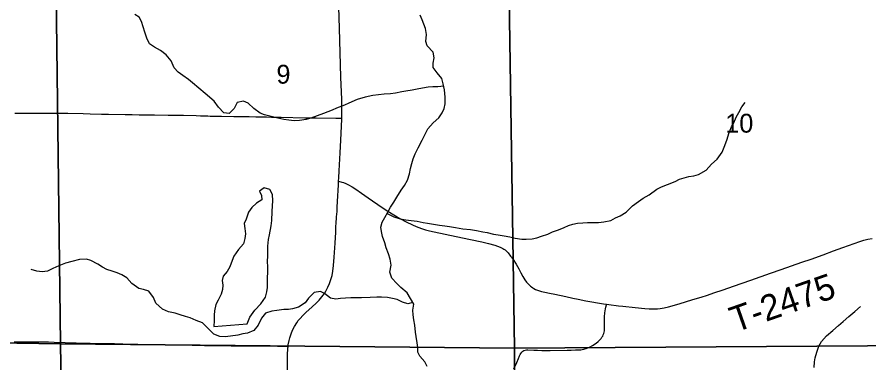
# Model space of a CAD drawing. Extents: x 1874609 to 2204689, y 815661 to 1281160.
# Drawn here: x 2023896 to 2033877, y 982336 to 986389 of the extents above; entities that cross this region are included whole.
import ezdxf

# ---------------------------------------------------------------- set-up
doc = ezdxf.new("R2010")
doc.units = 0
for name, color, linetype in [('GM_X_County_Road', 7, 'Continuous'), ('GM_X_Minor_Lake', 7, 'Continuous'), ('GM_X_Minor_River', 7, 'Continuous'), ('GM_X_Section', 7, 'Continuous'), ('GM_X_Section_Text', 7, 'Continuous'), ('GM_X_Township_Road', 7, 'Continuous'), ('GM_X_Township_Road_Text', 7, 'Continuous')]:
    doc.layers.add(name, color=color, linetype=linetype)

msp = doc.modelspace()

# ---------------------------------------------------------------- linework, layer by layer
at = {"layer": 'GM_X_County_Road'}
for points in [[(2027700.9, 985206.1), (2027702.7, 985275.3), (2027700.2, 985423), (2027691.2, 985685.4), (2027674.1, 986259.3), (2027665.5, 986505.2), (2027657.3, 986767.6), (2027646.5, 987013.4), (2027643.8, 987110.7)], [(2027662.9, 984464.7), (2027665, 984505.3), (2027669.2, 984587.1), (2027683.2, 984799.7), (2027690.4, 984947.3), (2027700.6, 985193.1), (2027700.9, 985206.1)], [(2027071.7, 982530.1), (2027073.8, 982549.6), (2027082.6, 982597.6), (2027090.6, 982629.1), (2027106.1, 982675.3), (2027125, 982720.3), (2027146.9, 982763.9), (2027172, 982805.6), (2027190.8, 982831.9), (2027211.3, 982857), (2027244.5, 982892.7), (2027279.5, 982926.8), (2027352.7, 982992.3), (2027401, 983037), (2027435.3, 983072.6), (2027467.3, 983110.4), (2027496.4, 983150.5), (2027513.9, 983178.6), (2027537.2, 983222.3), (2027557.4, 983267.7), (2027573.6, 983314.5), (2027585.9, 983362.5), (2027594.8, 983411.2), (2027602.7, 983476.5), (2027610.8, 983574.7), (2027621.9, 983738.2), (2027629.1, 983868.9), (2027631.8, 983917.6), (2027632.2, 983943), (2027634.3, 983966.2), (2027640.2, 984047.3), (2027644.7, 984112.6), (2027647.8, 984161.7), (2027651.5, 984227.3), (2027660.8, 984423.5), (2027662.9, 984464.7)], [(2027086.3, 979832.1), (2027084.8, 979944.2), (2027082.4, 980190.1), (2027081.7, 980370.5), (2027079.4, 980551.1), (2027077.5, 980649.4), (2027077.3, 980731.1), (2027076.9, 980845.8), (2027075.2, 980960.6), (2027073.5, 981223), (2027073.6, 981337.7), (2027073.2, 981436.1), (2027069.7, 981616.3), (2027070.1, 981796.5), (2027066.3, 982026.1), (2027065.2, 982239.2), (2027065.4, 982436), (2027068.4, 982501.2), (2027071.7, 982530.1)]]:
    msp.add_lwpolyline(points, dxfattribs=at)
at = {"layer": 'GM_X_Minor_Lake'}
for points in [[(2026593.4, 982795.7), (2026623.5, 982871.8), (2026683.7, 982954), (2026754, 983030.2), (2026806.2, 983106.3), (2026824.3, 983168.5), (2026828.3, 983218.6), (2026828.4, 983280.8), (2026830.5, 983332.9), (2026832.6, 983401.1), (2026832.6, 983463.2), (2026830.7, 983525.4), (2026832.8, 983591.6), (2026832.8, 983649.7), (2026834.9, 983705.8), (2026843, 983784), (2026855.1, 983838.2), (2026871.3, 983942.4), (2026879.4, 984006.6), (2026883.5, 984110.8), (2026887.6, 984179), (2026893.6, 984235.2), (2026887.7, 984309.3), (2026855.7, 984369.5), (2026789.6, 984389.6), (2026737.4, 984349.5), (2026759.4, 984299.4), (2026763.4, 984249.2), (2026701.2, 984207.2), (2026647, 984157.1), (2026606.9, 984102.9), (2026578.7, 984020.8), (2026558.6, 983970.6), (2026564.6, 983912.5), (2026572.5, 983848.3), (2026566.4, 983794.2), (2026548.3, 983730), (2026490.1, 983663.9), (2026433.9, 983585.7), (2026417.8, 983535.6), (2026389.7, 983461.4), (2026357.6, 983409.3), (2026311.4, 983353.2), (2026299.3, 983303.1), (2026305.3, 983246.9), (2026303.2, 983196.8), (2026287.1, 983142.7), (2026250.9, 983070.5), (2026226.8, 983020.4), (2026210.7, 982946.2), (2026204.6, 982894.1), (2026204.6, 982833.9), (2026200.5, 982763.8)], [(2026200.5, 982763.8), (2026593.4, 982795.7)]]:
    msp.add_lwpolyline(points, dxfattribs=at)
at = {"layer": 'GM_X_Minor_River'}
for points in [[(2028895.2, 985578.1), (2028827.3, 985571.6), (2028767.2, 985569.7), (2028711, 985565.7), (2028602.8, 985549.7), (2028524.6, 985533.7), (2028452.4, 985521.7), (2028402.3, 985511.7), (2028328.1, 985495.7), (2028272, 985487.7), (2028195.8, 985483.7), (2028131.7, 985477.7), (2028063.5, 985469.7), (2027975.3, 985451.7), (2027881.1, 985421.7), (2027782.8, 985379.6), (2027730.7, 985357.6), (2027640.5, 985319.5), (2027588.3, 985297.5), (2027538.2, 985277.5), (2027486.1, 985257.5), (2027413.9, 985233.4), (2027337.7, 985205.4), (2027281.6, 985187.4), (2027205.4, 985175.4), (2027143.2, 985173.4), (2027079.1, 985179.4), (2027021, 985189.5), (2026950.9, 985205.6), (2026872.7, 985225.7), (2026796.6, 985243.7), (2026742.5, 985261.8), (2026670.4, 985316), (2026604.3, 985380.2), (2026550.3, 985402.2), (2026476.1, 985388.2), (2026439.9, 985316.1), (2026379.7, 985258), (2026317.6, 985266), (2026255.5, 985334.2), (2026205.5, 985404.4), (2026101.4, 985492.7), (2026027.3, 985556.9), (2025953.2, 985619.1), (2025903.2, 985659.2), (2025839.1, 985703.3), (2025783, 985743.5), (2025735, 985795.6), (2025701, 985875.8), (2025642.9, 985946), (2025574.9, 985996.2), (2025506.8, 986034.3), (2025446.7, 986076.5), (2025416.7, 986140.6), (2025392.7, 986210.8), (2025372.7, 986275), (2025354.8, 986335.2), (2025326.8, 986387.3), (2025276.7, 986419.4)], [(2028701.2, 982295.4), (2028673.2, 982349.6), (2028615.2, 982413.8), (2028593.2, 982463.9), (2028593.3, 982518), (2028585.3, 982572.2), (2028571.4, 982644.4), (2028565.4, 982698.5), (2028555.5, 982778.7), (2028545.5, 982840.9), (2028535.6, 982901), (2028531.6, 982955.2), (2028545.8, 983025.3), (2028503.7, 983089.5), (2028465.7, 983155.7), (2028393.7, 983221.9), (2028343.6, 983266), (2028285.6, 983330.2), (2028263.6, 983398.4), (2028277.7, 983480.6), (2028267.8, 983550.8), (2028247.8, 983612.9), (2028221.8, 983683.1), (2028203.9, 983743.3), (2028175.9, 983817.5), (2028163.9, 983875.7), (2028158, 983925.8), (2028174.1, 983985.9), (2028204.2, 984042), (2028240.3, 984104.2), (2028272.5, 984160.3), (2028308.6, 984218.4), (2028346.8, 984278.6), (2028395, 984358.8), (2028435.1, 984414.9), (2028471.3, 984479), (2028493.4, 984551.2), (2028505.5, 984615.4), (2028519.6, 984673.5), (2028537.7, 984729.6), (2028561.8, 984787.8), (2028594, 984855.9), (2028642.2, 984946.1), (2028682.3, 985024.3), (2028710.5, 985080.4), (2028770.7, 985150.6), (2028836.9, 985208.7), (2028877, 985264.8), (2028901.1, 985319), (2028911.2, 985371.1), (2028911.3, 985451.3), (2028903.4, 985535.5), (2028889.5, 985607.7), (2028871.5, 985667.9), (2028819.4, 985734), (2028771.4, 985798.2), (2028769.5, 985850.4), (2028783.6, 985910.5), (2028769.6, 985978.7), (2028701.6, 986052.9), (2028685.6, 986103), (2028693.7, 986185.2), (2028681.7, 986253.4), (2028661.8, 986305.6), (2028641.8, 986357.7), (2028617.8, 986409.8)], [(2028230.8, 984087.8), (2028308.4, 984050), (2028384.6, 984023.9), (2028452.7, 984011.9), (2028514.8, 984005.8), (2028583, 983995.8), (2028653.1, 983981.7), (2028703.2, 983973.7), (2028775.3, 983963.6), (2028843.5, 983951.5), (2028907.6, 983941.5), (2028961.7, 983933.4), (2029033.8, 983923.4), (2029118, 983909.3), (2029208.2, 983899.2), (2029278.3, 983887.2), (2029354.4, 983873.1), (2029404.5, 983865), (2029478.7, 983847), (2029530.8, 983838.9), (2029602.9, 983826.9), (2029669, 983812.8), (2029733.2, 983798.7), (2029811.3, 983786.7), (2029861.4, 983784.6), (2029929.6, 983790.6), (2029983.7, 983802.6), (2030041.8, 983820.6), (2030114, 983844.7), (2030168.2, 983870.7), (2030238.4, 983896.7), (2030306.5, 983924.8), (2030356.7, 983944.8), (2030406.8, 983960.8), (2030460.9, 983972.8), (2030523, 983978.8), (2030577.2, 983980.8), (2030635.3, 983980.8), (2030707.4, 983982.7), (2030769.6, 983988.7), (2030851.8, 984006.7), (2030907.9, 984036.8), (2030960.1, 984060.8), (2031030.3, 984102.9), (2031104.5, 984177), (2031176.7, 984229.1), (2031232.9, 984267.2), (2031301.1, 984307.3), (2031393.3, 984373.4), (2031447.5, 984399.4), (2031515.7, 984427.5), (2031605.9, 984463.5), (2031658, 984487.6), (2031710.2, 984503.6), (2031766.3, 984519.6), (2031826.4, 984529.6), (2031880.6, 984543.6), (2031968.8, 984593.7), (2032031, 984663.8), (2032099.2, 984723.9), (2032157.5, 984804.1), (2032189.6, 984882.3), (2032213.8, 984958.5), (2032235.9, 985024.7), (2032266, 985100.8), (2032294.1, 985150.9), (2032322.3, 985215.1), (2032352.4, 985269.2), (2032388.6, 985337.4), (2032424.7, 985389.5)], [(2028533.7, 983043.7), (2028475.6, 983027.4), (2028411.5, 983047.4), (2028347.4, 983077.6), (2028293.3, 983091.6), (2028237.2, 983101.7), (2028165, 983107.7), (2028112.9, 983105.7), (2028032.8, 983103.8), (2027930.5, 983097.8), (2027860.4, 983099.8), (2027808.3, 983099.9), (2027744.1, 983095.9), (2027684, 983091.9), (2027631.9, 983083.9), (2027569.8, 983094), (2027499.7, 983150.1), (2027449.6, 983174.2), (2027375.4, 983162.2), (2027311.2, 983094.1), (2027273.1, 983042), (2027194.9, 982987.9), (2027124.7, 982969.9), (2027074.6, 982963.9), (2027020.4, 982961.9), (2026938.3, 982949.9), (2026880.1, 982941.9), (2026807.9, 982919.9), (2026761.8, 982859.8), (2026719.6, 982779.6), (2026669.4, 982715.4), (2026597.2, 982685.4), (2026541.1, 982675.4), (2026481, 982661.4), (2026336.6, 982641.4), (2026270.5, 982645.4), (2026200.4, 982673.5), (2026138.3, 982737.7), (2026068.2, 982805.9), (2025996.1, 982832), (2025924, 982866.2), (2025869.9, 982880.2), (2025805.8, 982900.3), (2025749.7, 982918.4), (2025669.6, 982934.4), (2025599.4, 982966.6), (2025521.4, 983034.8), (2025495.4, 983103), (2025439.3, 983177.2), (2025377.2, 983195.2), (2025321.1, 983209.3), (2025241, 983265.5), (2025181, 983331.7), (2025124.9, 983367.8), (2025068.8, 983391.9), (2025010.7, 983411.9), (2024948.6, 983432), (2024898.5, 983458.1), (2024842.4, 983492.2), (2024760.3, 983538.4), (2024710.2, 983550.4), (2024628, 983546.5), (2024539.8, 983524.4), (2024465.6, 983504.4), (2024385.4, 983474.4), (2024315.3, 983442.4), (2024253.1, 983412.3), (2024191, 983404.3), (2024128.8, 983412.4), (2024060.7, 983432.4)], [(2033232.8, 982281.3), (2033236.9, 982347.4), (2033245, 982397.5), (2033267.1, 982463.7), (2033291.2, 982531.9), (2033321.4, 982586), (2033379.6, 982654.1), (2033451.8, 982716.2), (2033520, 982774.4), (2033576.2, 982820.5), (2033640.4, 982878.6), (2033712.6, 982938.7), (2033776.8, 982998.8)]]:
    msp.add_lwpolyline(points, dxfattribs=at)
at = {"layer": 'GM_X_Section'}
for points in [[(2024339.4, 987929), (2024404.7, 982560.8), (2019042.1, 982641.5), (2018950.8, 988003.7)], [(2029641.9, 987908.2), (2029723.2, 982509.9), (2024404.7, 982560.8), (2024339.4, 987929)], [(2035032.6, 987863.4), (2035039.6, 982545), (2029723.2, 982509.9), (2029641.9, 987908.2)], [(2019042.1, 982641.5), (2024404.7, 982560.8), (2024490, 977180.5), (2021408.6, 977202.1), (2019175.3, 977309.4)], [(2024404.7, 982560.8), (2029723.2, 982509.9), (2029754.5, 977109.5), (2024490, 977180.5)], [(2029723.2, 982509.9), (2035039.6, 982545), (2035070.9, 977114.6), (2029754.5, 977109.5)]]:
    msp.add_lwpolyline(points, close=True, dxfattribs=at)
at = {"layer": 'GM_X_Township_Road'}
for points in [[(2023869.9, 985262.2), (2024000.8, 985262.7), (2024098.7, 985262.5), (2024196.4, 985261.7), (2024245.4, 985261), (2024310.9, 985260.9), (2024409.2, 985261.7), (2024491.1, 985261.4), (2024671.2, 985258.3), (2024753.2, 985256.5), (2024884.3, 985252.9), (2024966, 985251), (2025162.1, 985248.6), (2025244, 985246.3), (2025325.6, 985244.2), (2025374.5, 985243.7), (2025504.6, 985242.1), (2025667.4, 985240.3), (2025749, 985240.5), (2025847, 985238.9), (2025994.4, 985234.2), (2026044.1, 985232.7), (2026079, 985231.6), (2026101.5, 985230.9), (2026130.4, 985230), (2026157, 985229.1), (2026186.6, 985228.2), (2026209.6, 985227.5), (2026228.8, 985226.9), (2026256.8, 985226.7), (2026291.5, 985226.5), (2026437.7, 985225.7), (2026519.5, 985225.2), (2026551.9, 985224.9), (2026616.5, 985223.7), (2026694.5, 985221.2), (2026735.8, 985219.8), (2026777.7, 985218.5), (2026817.3, 985218.1), (2026875.9, 985217.6), (2026990.8, 985216.7), (2027269.3, 985209.3), (2027400.5, 985206.5), (2027629.9, 985203.5), (2027661.4, 985203.9), (2027676.7, 985204.8), (2027700.9, 985206.1)], [(2027662.9, 984464.7), (2027702.9, 984453.8), (2027718.7, 984449.5), (2027749.5, 984438.3), (2027779.2, 984424.4), (2027822.2, 984400.4), (2027863.5, 984373.8), (2027930, 984326), (2028009.9, 984269.1), (2028172.6, 984159.2), (2028240.2, 984113), (2028310, 984070.1), (2028381.2, 984029.6), (2028453.7, 983991.2), (2028527.6, 983956.2), (2028572.4, 983936.5), (2028633.3, 983912.9), (2028679.9, 983897.3), (2028727.2, 983884.2), (2028967.2, 983832.4), (2029209.2, 983784.3), (2029341.9, 983753.7), (2029419.1, 983734.7), (2029494.8, 983714.5), (2029526, 983704.5), (2029556.4, 983692.5), (2029585.6, 983677.9), (2029599.5, 983669.4), (2029612.8, 983659.9), (2029625.3, 983649.6), (2029648.2, 983626.6), (2029678.8, 983589.1), (2029688.4, 983576.1), (2029707.4, 983549.6), (2029742.5, 983494.3), (2029774.8, 983437.1), (2029798.1, 983393.8), (2029821.2, 983350.8), (2029846.1, 983308.8), (2029865, 983282.4), (2029886.6, 983258.2), (2029910.7, 983236.5), (2029923.6, 983226.7), (2029937, 983217.8), (2029951.4, 983209.8), (2029970.1, 983198.2), (2029992, 983189.4), (2030038.7, 983173.4), (2030078, 983164.7), (2030134.9, 983153), (2030196.1, 983141.3), (2030324.4, 983115.1), (2030407.5, 983096.1), (2030468.7, 983084.5), (2030560.5, 983065.5), (2030766.4, 983029.7), (2030803.2, 983024.2)], [(2030803.2, 983024.2), (2030830.5, 983020), (2030942.7, 983005.6), (2030991.2, 983000.1), (2031137.6, 982985.9), (2031251.2, 982974.7), (2031300, 982971.3), (2031348.9, 982970), (2031397.9, 982971.5), (2031430.4, 982974.6), (2031478.7, 982982.9), (2031526.4, 982994.4), (2031652.9, 983029), (2031814.3, 983078.5), (2031909, 983107.6), (2031984.8, 983130.9), (2032060.6, 983155.7), (2032167, 983191.3), (2032289.9, 983236), (2032491.6, 983304.7), (2032723.1, 983386.6), (2032846.3, 983431.6), (2032969.5, 983475.5), (2033091.7, 983516.7), (2033199.8, 983554), (2033338.6, 983604.6), (2033461.3, 983650.8), (2033569.5, 983688.4), (2033770.5, 983758.6), (2033817.3, 983773.4), (2033865.1, 983785.1), (2033913.5, 983793.1)], [(2029717.3, 982268.9), (2029750.5, 982342.2), (2029770.4, 982388.6), (2029783.2, 982418.5), (2029790.1, 982433.4), (2029798.2, 982447.7), (2029807.9, 982460.9), (2029819.7, 982472.2), (2029833.3, 982481.2), (2029848.5, 982486.8), (2029864.5, 982489.5), (2029880.9, 982489.8), (2029948.9, 982487.2), (2029995.2, 982485.5), (2030044.3, 982483.9), (2030142.6, 982483.8), (2030339.2, 982485.3), (2030388.2, 982486.8), (2030436.8, 982489.2), (2030502.2, 982491.7), (2030518.4, 982493.3), (2030534.3, 982495.8), (2030549.7, 982499.7), (2030565, 982505.4), (2030609.6, 982526.2), (2030638.1, 982542.3), (2030679.2, 982568.9), (2030704.9, 982588.8), (2030728.4, 982611.3), (2030739.2, 982623.5), (2030748.9, 982636.5), (2030757.4, 982650.3), (2030764.4, 982664.9), (2030769.9, 982680.2), (2030774, 982695.9), (2030776.7, 982712), (2030779.1, 982744.7), (2030779.2, 982793.8), (2030779, 982826.5), (2030780.2, 982875.6), (2030783.3, 982923.7), (2030789.4, 982968.4), (2030793.5, 982989.6), (2030801, 983016.5), (2030803.2, 983024.2)], [(2023862.7, 982583.4), (2023925.3, 982584.1), (2023987.5, 982584.6), (2024084.7, 982584.8), (2024182.1, 982582.8), (2024263.9, 982581.8), (2024329.2, 982580.6), (2024587.5, 982571.2), (2024753.3, 982566.2), (2024858.4, 982564.5), (2025037.4, 982562.3), (2025134.4, 982559.8), (2025312.8, 982555.5), (2025492.5, 982552), (2025654.6, 982549.4), (2025752, 982549.1), (2025880.9, 982547.1), (2025945.8, 982545.8), (2026010.9, 982544.2), (2026092.5, 982542.3), (2026206.7, 982540.9), (2026272, 982540.2), (2026402.8, 982538), (2026730.6, 982536), (2026828.9, 982534.9), (2027060.8, 982530.4), (2027071.7, 982530.1)]]:
    msp.add_lwpolyline(points, dxfattribs=at)

# ---------------------------------------------------------------- texts
at = {"layer": 'GM_X_Section_Text'}
for s, p in [('9', (2026934.9, 985608.7)), ('10', (2032192.9, 985034.6))]:
    msp.add_text(s, height=221, rotation=0.00001, dxfattribs=at).set_placement(p)
at = {"layer": 'GM_X_Township_Road_Text'}
msp.add_text('T-2475', height=300, rotation=19.31147, dxfattribs=at).set_placement((2032311.2, 982690.8))

doc.saveas('drawing.dxf')
